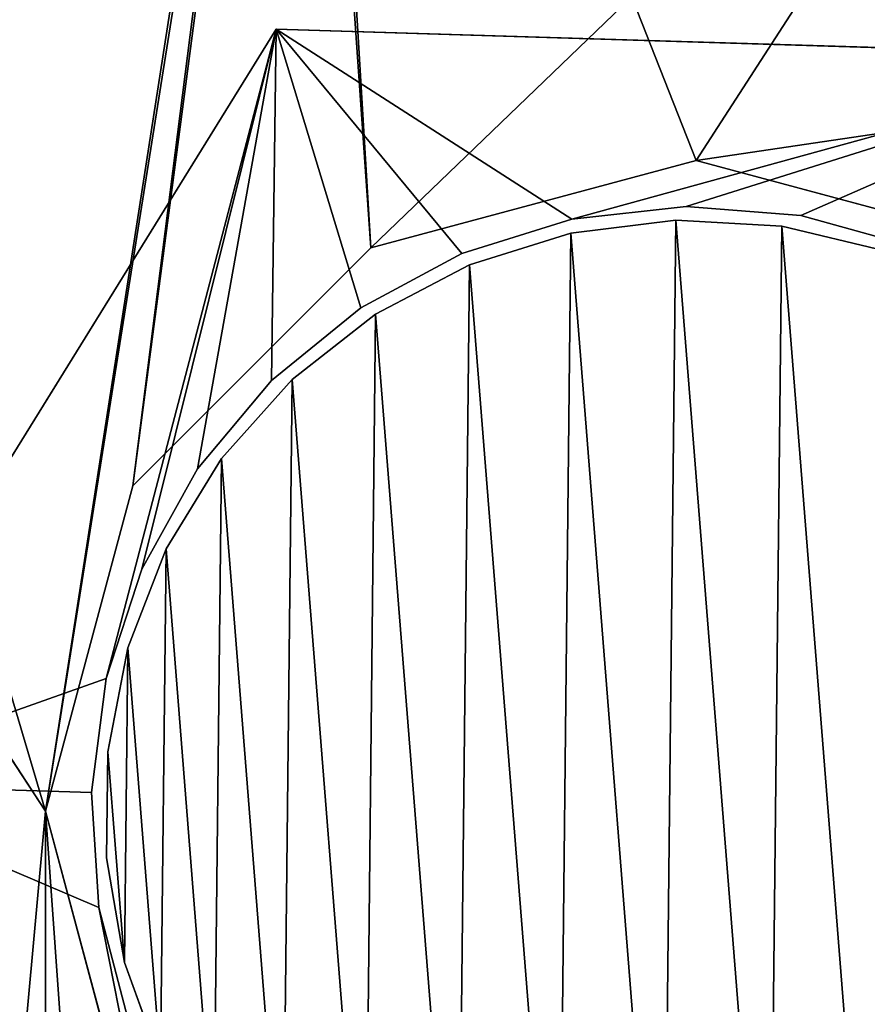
# Model space of a CAD drawing. Extents: x 1 to 151, y 1 to 151.
# Tile 612 of 621: x 102.03 to 109.2, y 129.54 to 137.87. Entities that reach past the tile are written whole.
import ezdxf

# ---------------------------------------------------------------- set-up
doc = ezdxf.new("R2010")
doc.units = 0
doc.header["$LTSCALE"] = 25.4
doc.layers.get('0').update_dxf_attribs({"color": 13, "linetype": 'CONTINUOUS'})

# ---------------------------------------------------------------- blocks, each defined once
blk = doc.blocks.new('MONTERREY-LED-9507_STL_1')
at = {"color": 9}
for p, q in [((104.1987, 137.7864, 18.5), (100.2468, 131.4055, 18.5)), ((100.2468, 131.4055, 15.5), (104.1987, 137.7864, 15.5)), ((104.1987, 137.7864, 18.5), (100.2468, 131.4055, 18.5)), ((100.2468, 131.4055, 15.5), (104.1987, 137.7864, 15.5)), ((111.7006, 137.5544, 18.5), (104.1987, 137.7864, 18.5)), ((104.1987, 137.7864, 15.5), (111.7006, 137.5544, 15.5)), ((111.7006, 137.5544, 18.5), (104.1987, 137.7864, 18.5)), ((104.1987, 137.7864, 15.5), (111.7006, 137.5544, 15.5)), ((104.1987, 137.7864, 15.5), (104.1987, 137.7864, 18.5)), ((104.1987, 137.7864, 15.5), (104.1987, 137.7864, 18.5)), ((106.6974, 136.1777, 18.5), (107.6634, 136.2863, 18.5)), ((107.6634, 136.2863, 15.5), (106.6974, 136.1777, 15.5)), ((107.6634, 136.2863, 15.5), (106.6974, 136.1777, 15.5)), ((106.6974, 136.1777, 18.5), (107.6634, 136.2863, 18.5)), ((107.6634, 136.2863, 18.5), (108.6326, 136.2101, 18.5)), ((108.6326, 136.2101, 15.5), (107.6634, 136.2863, 15.5)), ((107.6634, 136.2863, 15.5), (107.6634, 136.2863, 18.5)), ((107.6634, 136.2863, 15.5), (107.6634, 136.2863, 18.5)), ((108.6326, 136.2101, 15.5), (107.6634, 136.2863, 15.5)), ((107.6634, 136.2863, 18.5), (108.6326, 136.2101, 18.5)), ((105.7693, 135.8883, 18.5), (106.6974, 136.1777, 18.5)), ((106.6974, 136.1777, 15.5), (105.7693, 135.8883, 15.5)), ((106.6974, 136.1777, 15.5), (105.7693, 135.8883, 15.5)), ((105.7693, 135.8883, 18.5), (106.6974, 136.1777, 18.5)), ((106.6974, 136.1777, 15.5), (106.6974, 136.1777, 18.5)), ((106.6974, 136.1777, 15.5), (106.6974, 136.1777, 18.5)), ((108.6326, 136.2101, 18.5), (109.5698, 135.9518, 18.5)), ((109.5698, 135.9518, 15.5), (108.6326, 136.2101, 15.5)), ((108.6326, 136.2101, 15.5), (108.6326, 136.2101, 18.5)), ((108.6326, 136.2101, 15.5), (108.6326, 136.2101, 18.5)), ((109.5698, 135.9518, 15.5), (108.6326, 136.2101, 15.5)), ((108.6326, 136.2101, 18.5), (109.5698, 135.9518, 18.5)), ((106.6885, 136.0598, 19.0086), (107.578, 136.1706, 19.0086)), ((107.578, 136.1706, 9.0086), (106.6885, 136.0598, 9.0086)), ((106.6885, 136.0598, 19.0086), (107.578, 136.1706, 19.0086)), ((107.578, 136.1706, 9.0086), (106.6885, 136.0598, 9.0086)), ((107.578, 136.1706, 19.0086), (107.578, 136.1706, 9.0086)), ((107.578, 136.1706, 19.0086), (108.473, 136.1208, 19.0086)), ((108.473, 136.1208, 9.0086), (107.578, 136.1706, 9.0086)), ((107.578, 136.1706, 19.0086), (107.578, 136.1706, 9.0086)), ((107.578, 136.1706, 19.0086), (108.473, 136.1208, 19.0086)), ((108.473, 136.1208, 9.0086), (107.578, 136.1706, 9.0086)), ((108.473, 136.1208, 19.0086), (108.473, 136.1208, 9.0086)), ((108.473, 136.1208, 19.0086), (109.3448, 135.9119, 19.0086)), ((109.3448, 135.9119, 9.0086), (108.473, 136.1208, 9.0086)), ((108.473, 136.1208, 19.0086), (108.473, 136.1208, 9.0086)), ((108.473, 136.1208, 19.0086), (109.3448, 135.9119, 19.0086)), ((109.3448, 135.9119, 9.0086), (108.473, 136.1208, 9.0086)), ((105.8331, 135.7919, 19.0086), (106.6885, 136.0598, 19.0086)), ((106.6885, 136.0598, 9.0086), (105.8331, 135.7919, 9.0086)), ((105.8331, 135.7919, 19.0086), (106.6885, 136.0598, 19.0086)), ((106.6885, 136.0598, 9.0086), (105.8331, 135.7919, 9.0086)), ((106.6885, 136.0598, 19.0086), (106.6885, 136.0598, 9.0086)), ((106.6885, 136.0598, 19.0086), (106.6885, 136.0598, 9.0086)), ((104.9128, 135.4285, 18.5), (105.7693, 135.8883, 18.5)), ((105.7693, 135.8883, 15.5), (104.9128, 135.4285, 15.5)), ((105.7693, 135.8883, 15.5), (104.9128, 135.4285, 15.5)), ((104.9128, 135.4285, 18.5), (105.7693, 135.8883, 18.5)), ((105.7693, 135.8883, 15.5), (105.7693, 135.8883, 18.5)), ((105.7693, 135.8883, 15.5), (105.7693, 135.8883, 18.5)), ((105.0392, 135.3757, 19.0086), (105.8331, 135.7919, 19.0086)), ((105.8331, 135.7919, 9.0086), (105.0392, 135.3757, 9.0086)), ((105.0392, 135.3757, 19.0086), (105.8331, 135.7919, 19.0086)), ((105.8331, 135.7919, 9.0086), (105.0392, 135.3757, 9.0086)), ((105.8331, 135.7919, 19.0086), (105.8331, 135.7919, 9.0086)), ((105.8331, 135.7919, 19.0086), (105.8331, 135.7919, 9.0086)), ((104.1588, 134.8149, 18.5), (104.9128, 135.4285, 18.5)), ((104.9128, 135.4285, 15.5), (104.1588, 134.8149, 15.5)), ((104.9128, 135.4285, 15.5), (104.1588, 134.8149, 15.5)), ((104.1588, 134.8149, 18.5), (104.9128, 135.4285, 18.5)), ((104.9128, 135.4285, 15.5), (104.9128, 135.4285, 18.5)), ((104.9128, 135.4285, 15.5), (104.9128, 135.4285, 18.5)), ((104.3324, 134.8243, 19.0086), (105.0392, 135.3757, 19.0086)), ((105.0392, 135.3757, 9.0086), (104.3324, 134.8243, 9.0086)), ((104.3324, 134.8243, 19.0086), (105.0392, 135.3757, 19.0086)), ((105.0392, 135.3757, 9.0086), (104.3324, 134.8243, 9.0086)), ((105.0392, 135.3757, 19.0086), (105.0392, 135.3757, 9.0086)), ((105.0392, 135.3757, 19.0086), (105.0392, 135.3757, 9.0086)), ((103.5345, 134.0697, 18.5), (104.1588, 134.8149, 18.5)), ((104.1588, 134.8149, 15.5), (103.5345, 134.0697, 15.5)), ((104.1588, 134.8149, 15.5), (103.5345, 134.0697, 15.5)), ((103.5345, 134.0697, 18.5), (104.1588, 134.8149, 18.5)), ((103.7354, 134.1556, 19.0086), (104.3324, 134.8243, 19.0086)), ((104.3324, 134.8243, 9.0086), (103.7354, 134.1556, 9.0086)), ((103.7354, 134.1556, 19.0086), (104.3324, 134.8243, 19.0086)), ((104.3324, 134.8243, 9.0086), (103.7354, 134.1556, 9.0086)), ((104.1588, 134.8149, 15.5), (104.1588, 134.8149, 18.5)), ((104.1588, 134.8149, 15.5), (104.1588, 134.8149, 18.5)), ((104.3324, 134.8243, 19.0086), (104.3324, 134.8243, 9.0086)), ((104.3324, 134.8243, 19.0086), (104.3324, 134.8243, 9.0086)), ((103.2674, 133.3911, 19.0086), (103.7354, 134.1556, 19.0086)), ((103.7354, 134.1556, 9.0086), (103.2674, 133.3911, 9.0086)), ((103.2674, 133.3911, 19.0086), (103.7354, 134.1556, 19.0086)), ((103.7354, 134.1556, 9.0086), (103.2674, 133.3911, 9.0086)), ((103.7354, 134.1556, 19.0086), (103.7354, 134.1556, 9.0086)), ((103.7354, 134.1556, 19.0086), (103.7354, 134.1556, 9.0086)), ((103.0626, 133.2198, 18.5), (103.5345, 134.0697, 18.5)), ((103.5345, 134.0697, 15.5), (103.0626, 133.2198, 15.5)), ((103.5345, 134.0697, 15.5), (103.0626, 133.2198, 15.5)), ((103.0626, 133.2198, 18.5), (103.5345, 134.0697, 18.5)), ((103.5345, 134.0697, 15.5), (103.5345, 134.0697, 18.5)), ((103.5345, 134.0697, 15.5), (103.5345, 134.0697, 18.5)), ((102.9435, 132.5553, 19.0086), (103.2674, 133.3911, 19.0086)), ((103.2674, 133.3911, 9.0086), (102.9435, 132.5553, 9.0086)), ((102.9435, 132.5553, 19.0086), (103.2674, 133.3911, 19.0086)), ((103.2674, 133.3911, 9.0086), (102.9435, 132.5553, 9.0086)), ((103.2674, 133.3911, 19.0086), (103.2674, 133.3911, 9.0086)), ((103.2674, 133.3911, 19.0086), (103.2674, 133.3911, 9.0086)), ((102.76, 132.296, 18.5), (103.0626, 133.2198, 18.5)), ((103.0626, 133.2198, 15.5), (102.76, 132.296, 15.5)), ((103.0626, 133.2198, 15.5), (102.76, 132.296, 15.5)), ((102.76, 132.296, 18.5), (103.0626, 133.2198, 18.5)), ((103.0626, 133.2198, 15.5), (103.0626, 133.2198, 18.5)), ((103.0626, 133.2198, 15.5), (103.0626, 133.2198, 18.5)), ((102.774, 131.6751, 19.0086), (102.9435, 132.5553, 19.0086)), ((102.9435, 132.5553, 9.0086), (102.774, 131.6751, 9.0086)), ((102.774, 131.6751, 19.0086), (102.9435, 132.5553, 19.0086)), ((102.9435, 132.5553, 9.0086), (102.774, 131.6751, 9.0086)), ((102.9435, 132.5553, 19.0086), (102.9435, 132.5553, 9.0086)), ((102.9435, 132.5553, 19.0086), (102.9435, 132.5553, 9.0086)), ((102.6377, 131.3315, 18.5), (102.76, 132.296, 18.5)), ((102.76, 132.296, 15.5), (102.6377, 131.3315, 15.5)), ((102.76, 132.296, 15.5), (102.6377, 131.3315, 15.5)), ((102.6377, 131.3315, 18.5), (102.76, 132.296, 18.5)), ((102.76, 132.296, 15.5), (102.76, 132.296, 18.5)), ((102.76, 132.296, 15.5), (102.76, 132.296, 18.5)), ((102.7644, 130.7787, 19.0086), (102.774, 131.6751, 19.0086)), ((102.774, 131.6751, 9.0086), (102.7644, 130.7787, 9.0086)), ((102.7644, 130.7787, 19.0086), (102.774, 131.6751, 19.0086)), ((102.774, 131.6751, 9.0086), (102.7644, 130.7787, 9.0086)), ((102.774, 131.6751, 19.0086), (102.774, 131.6751, 9.0086)), ((102.774, 131.6751, 19.0086), (102.774, 131.6751, 9.0086)), ((102.7002, 130.3614, 18.5), (102.6377, 131.3315, 18.5)), ((102.6377, 131.3315, 15.5), (102.7002, 130.3614, 15.5)), ((102.6377, 131.3315, 18.5), (102.6377, 131.3315, 15.5)), ((102.6377, 131.3315, 15.5), (102.7002, 130.3614, 15.5)), ((102.6377, 131.3315, 18.5), (102.6377, 131.3315, 15.5)), ((102.7002, 130.3614, 18.5), (102.6377, 131.3315, 18.5)), ((102.915, 129.8951, 19.0086), (102.7644, 130.7787, 19.0086)), ((102.7644, 130.7787, 19.0086), (102.7644, 130.7787, 9.0086)), ((102.7644, 130.7787, 9.0086), (102.915, 129.8951, 9.0086)), ((102.7644, 130.7787, 19.0086), (102.7644, 130.7787, 9.0086)), ((102.915, 129.8951, 19.0086), (102.7644, 130.7787, 19.0086)), ((102.7644, 130.7787, 9.0086), (102.915, 129.8951, 9.0086)), ((102.9451, 129.4206, 18.5), (102.7002, 130.3614, 18.5)), ((102.7002, 130.3614, 15.5), (102.9451, 129.4206, 15.5)), ((102.7002, 130.3614, 15.5), (102.9451, 129.4206, 15.5)), ((102.7002, 130.3614, 15.5), (102.7002, 130.3614, 18.5)), ((102.9451, 129.4206, 18.5), (102.7002, 130.3614, 18.5)), ((102.7002, 130.3614, 15.5), (102.7002, 130.3614, 18.5)), ((103.2209, 129.0525, 19.0086), (102.915, 129.8951, 19.0086)), ((102.915, 129.8951, 19.0086), (102.915, 129.8951, 9.0086)), ((102.915, 129.8951, 9.0086), (103.2209, 129.0525, 9.0086)), ((102.915, 129.8951, 19.0086), (102.915, 129.8951, 9.0086)), ((103.2209, 129.0525, 19.0086), (102.915, 129.8951, 19.0086)), ((102.915, 129.8951, 9.0086), (103.2209, 129.0525, 9.0086))]:
    blk.add_line(p, q, dxfattribs=at)
at = {"color": 250}
for p, q in [((104.9988, 135.9366, 15.5), (107.7488, 136.6735, 15.5)), ((107.7488, 136.6735), (104.9988, 135.9366)), ((104.9988, 135.9366, 15.5), (107.7488, 136.6735, 15.5)), ((107.7488, 136.6735), (104.9988, 135.9366)), ((107.7488, 136.6735, 15.5), (110.4988, 135.9366, 15.5)), ((110.4988, 135.9366), (107.7488, 136.6735)), ((107.7488, 136.6735, 15.5), (110.4988, 135.9366, 15.5)), ((107.7488, 136.6735, 15.5), (107.7488, 136.6735)), ((110.4988, 135.9366), (107.7488, 136.6735)), ((107.7488, 136.6735, 15.5), (107.7488, 136.6735)), ((102.9856, 133.9235, 15.5), (104.9988, 135.9366, 15.5)), ((104.9988, 135.9366), (102.9856, 133.9235)), ((102.9856, 133.9235, 15.5), (104.9988, 135.9366, 15.5)), ((104.9988, 135.9366), (102.9856, 133.9235)), ((104.9988, 135.9366, 15.5), (104.9988, 135.9366)), ((104.9988, 135.9366, 15.5), (104.9988, 135.9366)), ((102.2488, 131.1735, 15.5), (102.9856, 133.9235, 15.5)), ((102.9856, 133.9235), (102.2488, 131.1735)), ((102.2488, 131.1735, 15.5), (102.9856, 133.9235, 15.5)), ((102.9856, 133.9235), (102.2488, 131.1735)), ((102.9856, 133.9235, 15.5), (102.9856, 133.9235)), ((102.9856, 133.9235, 15.5), (102.9856, 133.9235)), ((102.9856, 128.4235, 15.5), (102.2488, 131.1735, 15.5)), ((102.2488, 131.1735), (102.9856, 128.4235)), ((102.2488, 131.1735, 15.5), (102.2488, 131.1735)), ((102.2488, 131.1735, 15.5), (102.2488, 131.1735)), ((102.9856, 128.4235, 15.5), (102.2488, 131.1735, 15.5)), ((102.2488, 131.1735), (102.9856, 128.4235))]:
    blk.add_line(p, q, dxfattribs=at)
mesh = blk.add_polyface(dxfattribs=at)
corners = [(6.2525, 75.75), (6.459, 47.0487), (2.1911, 61.1182), (6.9893, 73), (13.3898, 34.0822), (9.0025, 70.9869), (11.7525, 70.25), (14.5025, 70.9869), (22.717, 22.717), (16.5156, 73), (17.2525, 75.75), (22.717, 128.783), (34.0822, 138.1102), (34.0822, 13.3898), (47.0487, 145.041), (47.0487, 6.459), (61.1182, 149.3089), (61.1182, 2.1911), (75.75, 150.75), (75.75, 0.75), (90.3818, 149.3089), (90.3818, 2.1911), (102.2488, 131.1735), (104.4513, 145.041), (102.9856, 133.9235), (104.9988, 135.9366), (107.7488, 136.6735), (117.4178, 138.1102), (110.4988, 135.9366), (112.5119, 133.9235), (113.2488, 131.1735), (113.2488, 20.3265), (102.2488, 20.3265), (104.4513, 6.459), (102.9856, 17.5765), (104.9988, 15.5634), (107.7488, 14.8265), (117.4178, 13.3898), (110.4988, 15.5634), (112.5119, 17.5765), (128.783, 128.783), (128.783, 22.717), (138.1102, 117.4178), (138.1102, 34.0822), (145.041, 104.4513), (145.041, 47.0487), (149.3089, 90.3818), (149.3089, 61.1182), (150.75, 75.75), (102.9856, 128.4235), (102.9856, 23.0765), (104.9988, 126.4104), (104.9988, 25.0896), (107.7488, 125.6735), (107.7488, 25.8265), (110.4988, 126.4104), (110.4988, 25.0896), (112.5119, 128.4235), (112.5119, 23.0765), (2.1911, 90.3818), (0.75, 75.75), (6.459, 104.4513), (6.9893, 78.5), (13.3898, 117.4178), (9.0025, 80.5131), (11.7525, 81.25), (14.5025, 80.5131), (16.5156, 78.5)]
mesh.append_faces([[corners[k] for k in face] for face in [(47, 46, 48), (59, 2, 60)]], dxfattribs={"vtx0": -1, "color": 250})
mesh.append_faces([[corners[k] for k in face] for face in [(1, 3, 4), (4, 7, 8), (8, 12, 13), (13, 14, 15), (15, 16, 17), (17, 18, 19), (19, 20, 21), (22, 23, 24), (24, 23, 25), (25, 23, 26), (26, 27, 28), (28, 27, 29), (29, 27, 30), (21, 32, 33), (33, 36, 37), (37, 40, 41), (41, 42, 43), (43, 44, 45), (45, 46, 47), (49, 32, 22), (32, 49, 50), (50, 51, 52), (52, 53, 54), (54, 55, 56), (56, 57, 58), (58, 30, 31), (0, 61, 62), (62, 63, 64), (64, 63, 65), (65, 63, 66), (66, 11, 67), (67, 11, 10)]], dxfattribs={"vtx0": -1, "vtx1": -1, "color": 250})
mesh.append_faces([[corners[k] for k in face] for face in [(8, 10, 11), (21, 20, 22), (30, 27, 31), (32, 21, 22), (37, 31, 27), (2, 61, 0)]], dxfattribs={"vtx0": -1, "vtx1": -1, "vtx2": -1, "color": 250})
mesh.append_faces([[corners[k] for k in face] for face in [(0, 1, 2), (1, 0, 3), (4, 3, 5), (4, 5, 6), (4, 6, 7), (8, 7, 9), (8, 9, 10), (8, 11, 12), (13, 12, 14), (15, 14, 16), (17, 16, 18), (19, 18, 20), (22, 20, 23), (26, 23, 27), (33, 32, 34), (33, 34, 35), (33, 35, 36), (37, 36, 38), (37, 38, 39), (37, 39, 31), (37, 27, 40), (41, 40, 42), (43, 42, 44), (45, 44, 46), (50, 49, 51), (52, 51, 53), (54, 53, 55), (56, 55, 57), (58, 57, 30), (2, 59, 61), (62, 61, 63), (66, 63, 11)]], dxfattribs={"vtx0": -1, "vtx2": -1, "color": 250})
mesh = blk.add_polyface(dxfattribs=at)
corners = [(1.3102, 68.4183, 15.5), (1.3102, 83.0817, 15.5), (0.95, 75.75, 15.5), (2.3873, 61.1572, 15.5), (2.3873, 90.3428, 15.5), (4.1709, 54.0367, 15.5), (4.1709, 97.4633, 15.5), (6.6438, 47.1253, 15.5), (6.2525, 75.75, 15.5), (6.9893, 73, 15.5), (9.7823, 40.4895, 15.5), (9.0025, 70.9869, 15.5), (11.7525, 70.25, 15.5), (13.5561, 34.1933, 15.5), (14.5025, 70.9869, 15.5), (17.9288, 28.2974, 15.5), (16.5156, 73, 15.5), (17.2525, 75.75, 15.5), (21.55, 75.75, 15.5), (22.8584, 128.6416, 15.5), (17.9288, 123.2026, 15.5), (21.9165, 82.0422, 15.5), (23.011, 88.2494, 15.5), (28.2974, 133.5712, 15.5), (24.8187, 94.2875, 15.5), (27.3151, 100.0749, 15.5), (30.4666, 105.5334, 15.5), (34.1933, 137.9439, 15.5), (34.2304, 110.5891, 15.5), (40.4895, 141.7177, 15.5), (38.5557, 115.1737, 15.5), (43.384, 119.2251, 15.5), (47.1253, 144.8562, 15.5), (48.65, 122.6886, 15.5), (54.0367, 147.3291, 15.5), (54.2825, 125.5173, 15.5), (61.1572, 149.1127, 15.5), (60.2053, 127.673, 15.5), (66.3383, 129.1266, 15.5), (68.4183, 150.1898, 15.5), (72.5985, 129.8583, 15.5), (75.75, 150.55, 15.5), (78.9015, 129.8583, 15.5), (83.0817, 150.1898, 15.5), (85.1617, 129.1266, 15.5), (90.3428, 149.1127, 15.5), (91.2947, 127.673, 15.5), (97.4633, 147.3291, 15.5), (97.2175, 125.5173, 15.5), (102.85, 122.6886, 15.5), (102.2488, 131.1735, 15.5), (102.9856, 128.4235, 15.5), (108.116, 119.2251, 15.5), (104.9988, 126.4104, 15.5), (107.7488, 125.6735, 15.5), (110.4988, 126.4104, 15.5), (112.9443, 115.1737, 15.5), (112.5119, 128.4235, 15.5), (113.2488, 131.1735, 15.5), (117.2696, 110.5891, 15.5), (104.3747, 6.6438, 15.5), (102.2488, 20.3265, 15.5), (97.4633, 4.1709, 15.5), (102.9856, 17.5765, 15.5), (104.9988, 15.5634, 15.5), (111.0105, 9.7823, 15.5), (107.7488, 14.8265, 15.5), (110.4988, 15.5634, 15.5), (112.5119, 17.5765, 15.5), (117.3067, 13.5561, 15.5), (113.2488, 20.3265, 15.5), (117.2696, 40.9109, 15.5), (121.0334, 45.9666, 15.5), (123.2026, 17.9288, 15.5), (124.1849, 51.4251, 15.5), (128.6416, 22.8584, 15.5), (126.6813, 57.2125, 15.5), (128.489, 63.2506, 15.5), (129.5835, 69.4578, 15.5), (133.5712, 28.2974, 15.5), (129.95, 75.75, 15.5), (104.3747, 144.8562, 15.5), (102.9856, 133.9235, 15.5), (104.9988, 135.9366, 15.5), (111.0105, 141.7177, 15.5), (107.7488, 136.6735, 15.5), (110.4988, 135.9366, 15.5), (112.5119, 133.9235, 15.5), (117.3067, 137.9439, 15.5), (121.0334, 105.5334, 15.5), (123.2026, 133.5712, 15.5), (124.1849, 100.0749, 15.5), (128.6416, 128.6416, 15.5), (126.6813, 94.2875, 15.5), (128.489, 88.2494, 15.5), (129.5835, 82.0422, 15.5), (133.5712, 123.2026, 15.5), (137.9439, 34.1933, 15.5), (137.9439, 117.3067, 15.5), (141.7177, 40.4895, 15.5), (141.7177, 111.0105, 15.5), (144.8562, 47.1253, 15.5), (144.8562, 104.3747, 15.5), (147.3291, 54.0367, 15.5), (147.3291, 97.4633, 15.5), (149.1127, 61.1572, 15.5), (149.1127, 90.3428, 15.5), (150.1898, 68.4183, 15.5), (150.1898, 83.0817, 15.5), (150.55, 75.75, 15.5), (6.6438, 104.3747, 15.5), (6.9893, 78.5, 15.5), (9.7823, 111.0105, 15.5), (9.0025, 80.5131, 15.5), (11.7525, 81.25, 15.5), (13.5561, 117.3067, 15.5), (14.5025, 80.5131, 15.5), (16.5156, 78.5, 15.5), (22.8584, 22.8584, 15.5), (21.9165, 69.4578, 15.5), (23.011, 63.2506, 15.5), (28.2974, 17.9288, 15.5), (24.8187, 57.2125, 15.5), (27.3151, 51.4251, 15.5), (30.4666, 45.9666, 15.5), (34.1933, 13.5561, 15.5), (34.2304, 40.9109, 15.5), (40.4895, 9.7823, 15.5), (38.5557, 36.3263, 15.5), (43.384, 32.2749, 15.5), (47.1253, 6.6438, 15.5), (48.65, 28.8114, 15.5), (54.0367, 4.1709, 15.5), (54.2825, 25.9827, 15.5), (61.1572, 2.3873, 15.5), (60.2053, 23.827, 15.5), (66.3383, 22.3734, 15.5), (68.4183, 1.3102, 15.5), (72.5985, 21.6417, 15.5), (75.75, 0.95, 15.5), (78.9015, 21.6417, 15.5), (83.0817, 1.3102, 15.5), (85.1617, 22.3734, 15.5), (90.3428, 2.3873, 15.5), (91.2947, 23.827, 15.5), (97.2175, 25.9827, 15.5), (102.85, 28.8114, 15.5), (102.9856, 23.0765, 15.5), (108.116, 32.2749, 15.5), (104.9988, 25.0896, 15.5), (107.7488, 25.8265, 15.5), (110.4988, 25.0896, 15.5), (112.9443, 36.3263, 15.5), (112.5119, 23.0765, 15.5)]
mesh.append_faces([[corners[k] for k in face] for face in [(0, 1, 2), (108, 107, 109)]], dxfattribs={"vtx0": -1, "color": 250})
mesh.append_faces([[corners[k] for k in face] for face in [(1, 3, 4), (4, 5, 6), (8, 7, 9), (9, 10, 11), (11, 10, 12), (12, 13, 14), (14, 15, 16), (16, 15, 17), (19, 22, 23), (23, 26, 27), (27, 28, 29), (29, 31, 32), (32, 33, 34), (34, 35, 36), (36, 38, 39), (39, 40, 41), (41, 42, 43), (43, 44, 45), (45, 46, 47), (50, 49, 51), (51, 52, 53), (53, 52, 54), (54, 52, 55), (55, 56, 57), (57, 56, 58), (60, 61, 62), (61, 60, 63), (63, 60, 64), (64, 65, 66), (66, 65, 67), (67, 65, 68), (68, 69, 70), (71, 69, 72), (72, 73, 74), (74, 75, 76), (76, 75, 77), (77, 75, 78), (78, 79, 80), (81, 83, 84), (84, 87, 88), (88, 89, 90), (90, 91, 92), (92, 95, 96), (96, 97, 98), (98, 99, 100), (100, 101, 102), (102, 103, 104), (104, 105, 106), (106, 107, 108), (110, 111, 112), (112, 114, 115), (115, 116, 20), (18, 118, 119), (119, 118, 120), (120, 121, 122), (122, 121, 123), (123, 121, 124), (124, 125, 126), (126, 127, 128), (128, 127, 129), (129, 130, 131), (131, 132, 133), (133, 134, 135), (135, 134, 136), (136, 137, 138), (138, 139, 140), (140, 141, 142), (142, 143, 144), (144, 62, 145), (145, 62, 146), (146, 147, 148), (148, 151, 152), (152, 70, 71)]], dxfattribs={"vtx0": -1, "vtx1": -1, "color": 250})
mesh.append_faces([[corners[k] for k in face] for face in [(6, 7, 8), (47, 49, 50), (70, 69, 71), (88, 58, 59), (96, 80, 79), (20, 17, 15), (20, 118, 18), (146, 62, 61)]], dxfattribs={"vtx0": -1, "vtx1": -1, "vtx2": -1, "color": 250})
mesh.append_faces([[corners[k] for k in face] for face in [(1, 0, 3), (4, 3, 5), (6, 5, 7), (9, 7, 10), (12, 10, 13), (14, 13, 15), (18, 19, 20), (19, 18, 21), (19, 21, 22), (23, 22, 24), (23, 24, 25), (23, 25, 26), (27, 26, 28), (29, 28, 30), (29, 30, 31), (32, 31, 33), (34, 33, 35), (36, 35, 37), (36, 37, 38), (39, 38, 40), (41, 40, 42), (43, 42, 44), (45, 44, 46), (47, 46, 48), (47, 48, 49), (51, 49, 52), (55, 52, 56), (58, 56, 59), (64, 60, 65), (68, 65, 69), (72, 69, 73), (74, 73, 75), (78, 75, 79), (50, 81, 47), (81, 50, 82), (81, 82, 83), (84, 83, 85), (84, 85, 86), (84, 86, 87), (88, 87, 58), (88, 59, 89), (90, 89, 91), (92, 91, 93), (92, 93, 94), (92, 94, 95), (96, 95, 80), (96, 79, 97), (98, 97, 99), (100, 99, 101), (102, 101, 103), (104, 103, 105), (106, 105, 107), (8, 110, 6), (110, 8, 111), (112, 111, 113), (112, 113, 114), (115, 114, 116), (20, 116, 117), (20, 117, 17), (20, 15, 118), (120, 118, 121), (124, 121, 125), (126, 125, 127), (129, 127, 130), (131, 130, 132), (133, 132, 134), (136, 134, 137), (138, 137, 139), (140, 139, 141), (142, 141, 143), (144, 143, 62), (146, 61, 147), (148, 147, 149), (148, 149, 150), (148, 150, 151), (152, 151, 153), (152, 153, 70)]], dxfattribs={"vtx0": -1, "vtx2": -1, "color": 250})
at = {"color": 9}
mesh = blk.add_polyface(dxfattribs=at)
corners = [(100.2468, 131.4055, 18.5), (102.7002, 130.3614, 18.5), (102.6377, 131.3315, 18.5), (103.7969, 124.7926, 18.5), (102.9451, 129.4206, 18.5), (103.3636, 128.5432, 18.5), (103.9407, 127.7608, 18.5), (104.6553, 127.1018, 18.5), (105.4818, 126.59, 18.5), (106.3902, 126.2438, 18.5), (111.2989, 124.5606, 18.5), (107.3477, 126.0758, 18.5), (108.3197, 126.092, 18.5), (109.2711, 126.2919, 18.5), (110.1674, 126.6682, 18.5), (110.9764, 127.2073, 18.5), (111.6686, 127.8898, 18.5), (115.2507, 130.9415, 18.5), (112.2192, 128.691, 18.5), (112.6083, 129.5819, 18.5), (112.8217, 130.5303, 18.5), (112.8598, 131.0155, 18.5), (102.76, 132.296, 18.5), (104.1987, 137.7864, 18.5), (103.0626, 133.2198, 18.5), (103.5345, 134.0697, 18.5), (104.1588, 134.8149, 18.5), (104.9128, 135.4285, 18.5), (105.7693, 135.8883, 18.5), (106.6974, 136.1777, 18.5), (111.7006, 137.5544, 18.5), (107.6634, 136.2863, 18.5), (108.6326, 136.2101, 18.5), (109.5698, 135.9518, 18.5), (110.4412, 135.5208, 18.5), (111.2152, 134.9327, 18.5), (111.864, 134.2087, 18.5), (112.3641, 133.3751, 18.5), (112.6973, 132.4618, 18.5), (112.8517, 131.502, 18.5)]
mesh.append_faces([[corners[k] for k in face] for face in [(1, 3, 4), (4, 3, 5), (5, 3, 6), (6, 3, 7), (7, 3, 8), (8, 3, 9), (9, 10, 11), (11, 10, 12), (12, 10, 13), (13, 10, 14), (14, 10, 15), (15, 10, 16), (16, 17, 18), (18, 17, 19), (19, 17, 20), (20, 17, 21), (0, 22, 23), (22, 0, 2), (23, 29, 30), (30, 36, 17)]], dxfattribs={"vtx0": -1, "vtx1": -1, "color": 9})
mesh.append_faces([[corners[k] for k in face] for face in [(0, 1, 2), (1, 0, 3), (9, 3, 10), (16, 10, 17), (23, 22, 24), (23, 24, 25), (23, 25, 26), (23, 26, 27), (23, 27, 28), (23, 28, 29), (30, 29, 31), (30, 31, 32), (30, 32, 33), (30, 33, 34), (30, 34, 35), (30, 35, 36), (17, 36, 37), (17, 37, 38), (17, 38, 39), (17, 39, 21)]], dxfattribs={"vtx0": -1, "vtx2": -1, "color": 9})
mesh = blk.add_polyface(dxfattribs=at)
corners = [(100.2468, 131.4055, 15.5), (102.76, 132.296, 15.5), (102.6377, 131.3315, 15.5), (104.1987, 137.7864, 15.5), (103.0626, 133.2198, 15.5), (103.5345, 134.0697, 15.5), (104.1588, 134.8149, 15.5), (104.9128, 135.4285, 15.5), (105.7693, 135.8883, 15.5), (106.6974, 136.1777, 15.5), (111.7006, 137.5544, 15.5), (107.6634, 136.2863, 15.5), (108.6326, 136.2101, 15.5), (109.5698, 135.9518, 15.5), (110.4412, 135.5208, 15.5), (111.2152, 134.9327, 15.5), (111.864, 134.2087, 15.5), (115.2507, 130.9415, 15.5), (112.3641, 133.3751, 15.5), (112.6973, 132.4618, 15.5), (112.8517, 131.502, 15.5), (112.8598, 131.0155, 15.5), (102.7002, 130.3614, 15.5), (103.7969, 124.7926, 15.5), (102.9451, 129.4206, 15.5), (103.3636, 128.5432, 15.5), (103.9407, 127.7608, 15.5), (104.6553, 127.1018, 15.5), (105.4818, 126.59, 15.5), (106.3902, 126.2438, 15.5), (111.2989, 124.5606, 15.5), (107.3477, 126.0758, 15.5), (108.3197, 126.092, 15.5), (109.2711, 126.2919, 15.5), (110.1674, 126.6682, 15.5), (110.9764, 127.2073, 15.5), (111.6686, 127.8898, 15.5), (112.2192, 128.691, 15.5), (112.6083, 129.5819, 15.5), (112.8217, 130.5303, 15.5)]
mesh.append_faces([[corners[k] for k in face] for face in [(1, 3, 4), (4, 3, 5), (5, 3, 6), (6, 3, 7), (7, 3, 8), (8, 3, 9), (9, 10, 11), (11, 10, 12), (12, 10, 13), (13, 10, 14), (14, 10, 15), (15, 10, 16), (16, 17, 18), (18, 17, 19), (19, 17, 20), (20, 17, 21), (0, 22, 23), (22, 0, 2), (23, 29, 30), (30, 36, 17)]], dxfattribs={"vtx0": -1, "vtx1": -1, "color": 9})
mesh.append_faces([[corners[k] for k in face] for face in [(0, 1, 2), (1, 0, 3), (9, 3, 10), (16, 10, 17), (23, 22, 24), (23, 24, 25), (23, 25, 26), (23, 26, 27), (23, 27, 28), (23, 28, 29), (30, 29, 31), (30, 31, 32), (30, 32, 33), (30, 33, 34), (30, 34, 35), (30, 35, 36), (17, 36, 37), (17, 37, 38), (17, 38, 39), (17, 39, 21)]], dxfattribs={"vtx0": -1, "vtx2": -1, "color": 9})
mesh = blk.add_polyface(dxfattribs=at)
corners = [(104.1987, 137.7864, 18.5), (100.2468, 131.4055, 15.5), (100.2468, 131.4055, 18.5), (104.1987, 137.7864, 15.5)]
mesh.append_faces([[corners[k] for k in face] for face in [(0, 1, 2), (1, 0, 3)]], dxfattribs={"vtx0": -1, "color": 9})
mesh = blk.add_polyface(dxfattribs=at)
corners = [(104.1987, 137.7864, 18.5), (111.7006, 137.5544, 15.5), (104.1987, 137.7864, 15.5), (111.7006, 137.5544, 18.5)]
mesh.append_faces([[corners[k] for k in face] for face in [(0, 1, 2), (1, 0, 3)]], dxfattribs={"vtx0": -1, "color": 9})
at = {"color": 250}
mesh = blk.add_polyface(dxfattribs=at)
corners = [(107.7488, 136.6735, 15.5), (104.9988, 135.9366), (107.7488, 136.6735), (104.9988, 135.9366, 15.5)]
mesh.append_faces([[corners[k] for k in face] for face in [(0, 1, 2), (1, 0, 3)]], dxfattribs={"vtx0": -1, "color": 250})
mesh = blk.add_polyface(dxfattribs=at)
corners = [(110.4988, 135.9366, 15.5), (107.7488, 136.6735), (110.4988, 135.9366), (107.7488, 136.6735, 15.5)]
mesh.append_faces([[corners[k] for k in face] for face in [(0, 1, 2), (1, 0, 3)]], dxfattribs={"vtx0": -1, "color": 250})
at = {"color": 9}
mesh = blk.add_polyface(dxfattribs=at)
corners = [(107.6634, 136.2863, 18.5), (106.6974, 136.1777, 15.5), (107.6634, 136.2863, 15.5), (106.6974, 136.1777, 18.5)]
mesh.append_faces([[corners[k] for k in face] for face in [(0, 1, 2), (1, 0, 3)]], dxfattribs={"vtx0": -1, "color": 9})
mesh = blk.add_polyface(dxfattribs=at)
corners = [(108.6326, 136.2101, 18.5), (107.6634, 136.2863, 15.5), (108.6326, 136.2101, 15.5), (107.6634, 136.2863, 18.5)]
mesh.append_faces([[corners[k] for k in face] for face in [(0, 1, 2), (1, 0, 3)]], dxfattribs={"vtx0": -1, "color": 9})
mesh = blk.add_polyface(dxfattribs=at)
corners = [(106.6974, 136.1777, 18.5), (105.7693, 135.8883, 15.5), (106.6974, 136.1777, 15.5), (105.7693, 135.8883, 18.5)]
mesh.append_faces([[corners[k] for k in face] for face in [(0, 1, 2), (1, 0, 3)]], dxfattribs={"vtx0": -1, "color": 9})
mesh = blk.add_polyface(dxfattribs=at)
corners = [(109.5698, 135.9518, 18.5), (108.6326, 136.2101, 15.5), (109.5698, 135.9518, 15.5), (108.6326, 136.2101, 18.5)]
mesh.append_faces([[corners[k] for k in face] for face in [(0, 1, 2), (1, 0, 3)]], dxfattribs={"vtx0": -1, "color": 9})
mesh = blk.add_polyface(dxfattribs=at)
corners = [(102.915, 129.8951, 19.0086), (102.774, 131.6751, 19.0086), (102.7644, 130.7787, 19.0086), (102.9435, 132.5553, 19.0086), (103.2209, 129.0525, 19.0086), (103.2674, 133.3911, 19.0086), (103.6724, 128.2781, 19.0086), (103.7354, 134.1556, 19.0086), (104.2549, 127.5968, 19.0086), (104.3324, 134.8243, 19.0086), (104.9497, 127.0304, 19.0086), (105.0392, 135.3757, 19.0086), (105.7345, 126.5972, 19.0086), (105.8331, 135.7919, 19.0086), (106.584, 126.3111, 19.0086), (106.6885, 136.0598, 19.0086), (107.4709, 126.1812, 19.0086), (107.578, 136.1706, 19.0086), (108.3668, 126.2118, 19.0086), (108.473, 136.1208, 19.0086), (109.2428, 126.4019, 19.0086), (109.3448, 135.9119, 19.0086), (110.0708, 126.7454, 19.0086), (110.1652, 135.5508, 19.0086), (110.8241, 127.2311, 19.0086), (110.908, 135.049, 19.0086), (111.4786, 127.8436, 19.0086), (111.5492, 134.4226, 19.0086), (112.0133, 128.5631, 19.0086), (112.0683, 133.6918, 19.0086), (112.4108, 129.3665, 19.0086), (112.4485, 132.8801, 19.0086), (112.6586, 130.228, 19.0086), (112.6777, 132.0135, 19.0086), (112.7236, 130.6719, 19.0086), (112.7485, 131.1199, 19.0086)]
mesh.append_faces([[corners[k] for k in face] for face in [(0, 1, 2), (33, 34, 35)]], dxfattribs={"vtx0": -1, "color": 9})
mesh.append_faces([[corners[k] for k in face] for face in [(1, 0, 3), (3, 4, 5), (5, 6, 7), (7, 8, 9), (9, 10, 11), (11, 12, 13), (13, 14, 15), (15, 16, 17), (17, 18, 19), (19, 20, 21), (21, 22, 23), (23, 24, 25), (25, 26, 27), (27, 28, 29), (29, 30, 31), (31, 32, 33)]], dxfattribs={"vtx0": -1, "vtx1": -1, "color": 9})
mesh.append_faces([[corners[k] for k in face] for face in [(3, 0, 4), (5, 4, 6), (7, 6, 8), (9, 8, 10), (11, 10, 12), (13, 12, 14), (15, 14, 16), (17, 16, 18), (19, 18, 20), (21, 20, 22), (23, 22, 24), (25, 24, 26), (27, 26, 28), (29, 28, 30), (31, 30, 32), (33, 32, 34)]], dxfattribs={"vtx0": -1, "vtx2": -1, "color": 9})
mesh = blk.add_polyface(dxfattribs=at)
corners = [(102.774, 131.6751, 9.0086), (102.915, 129.8951, 9.0086), (102.7644, 130.7787, 9.0086), (102.9435, 132.5553, 9.0086), (103.2209, 129.0525, 9.0086), (103.2674, 133.3911, 9.0086), (103.6724, 128.2781, 9.0086), (103.7354, 134.1556, 9.0086), (104.2549, 127.5968, 9.0086), (104.3324, 134.8243, 9.0086), (104.9497, 127.0304, 9.0086), (105.0392, 135.3757, 9.0086), (105.7345, 126.5972, 9.0086), (105.8331, 135.7919, 9.0086), (106.584, 126.3111, 9.0086), (106.6885, 136.0598, 9.0086), (107.4709, 126.1812, 9.0086), (107.578, 136.1706, 9.0086), (108.3668, 126.2118, 9.0086), (108.473, 136.1208, 9.0086), (109.2428, 126.4019, 9.0086), (109.3448, 135.9119, 9.0086), (110.0708, 126.7454, 9.0086), (110.1652, 135.5508, 9.0086), (110.8241, 127.2311, 9.0086), (110.908, 135.049, 9.0086), (111.4786, 127.8436, 9.0086), (111.5492, 134.4226, 9.0086), (112.0133, 128.5631, 9.0086), (112.0683, 133.6918, 9.0086), (112.4108, 129.3665, 9.0086), (112.4485, 132.8801, 9.0086), (112.6586, 130.228, 9.0086), (112.6777, 132.0135, 9.0086), (112.7236, 130.6719, 9.0086), (112.7485, 131.1199, 9.0086)]
mesh.append_faces([[corners[k] for k in face] for face in [(0, 1, 2), (34, 33, 35)]], dxfattribs={"vtx0": -1, "color": 9})
mesh.append_faces([[corners[k] for k in face] for face in [(1, 3, 4), (4, 5, 6), (6, 7, 8), (8, 9, 10), (10, 11, 12), (12, 13, 14), (14, 15, 16), (16, 17, 18), (18, 19, 20), (20, 21, 22), (22, 23, 24), (24, 25, 26), (26, 27, 28), (28, 29, 30), (30, 31, 32), (32, 33, 34)]], dxfattribs={"vtx0": -1, "vtx1": -1, "color": 9})
mesh.append_faces([[corners[k] for k in face] for face in [(1, 0, 3), (4, 3, 5), (6, 5, 7), (8, 7, 9), (10, 9, 11), (12, 11, 13), (14, 13, 15), (16, 15, 17), (18, 17, 19), (20, 19, 21), (22, 21, 23), (24, 23, 25), (26, 25, 27), (28, 27, 29), (30, 29, 31), (32, 31, 33)]], dxfattribs={"vtx0": -1, "vtx2": -1, "color": 9})
mesh = blk.add_polyface(dxfattribs=at)
corners = [(106.6885, 136.0598, 19.0086), (107.578, 136.1706, 9.0086), (106.6885, 136.0598, 9.0086), (107.578, 136.1706, 19.0086)]
mesh.append_faces([[corners[k] for k in face] for face in [(0, 1, 2), (1, 0, 3)]], dxfattribs={"vtx0": -1, "color": 9})
mesh = blk.add_polyface(dxfattribs=at)
corners = [(107.578, 136.1706, 19.0086), (108.473, 136.1208, 9.0086), (107.578, 136.1706, 9.0086), (108.473, 136.1208, 19.0086)]
mesh.append_faces([[corners[k] for k in face] for face in [(0, 1, 2), (1, 0, 3)]], dxfattribs={"vtx0": -1, "color": 9})
mesh = blk.add_polyface(dxfattribs=at)
corners = [(108.473, 136.1208, 19.0086), (109.3448, 135.9119, 9.0086), (108.473, 136.1208, 9.0086), (109.3448, 135.9119, 19.0086)]
mesh.append_faces([[corners[k] for k in face] for face in [(0, 1, 2), (1, 0, 3)]], dxfattribs={"vtx0": -1, "color": 9})
mesh = blk.add_polyface(dxfattribs=at)
corners = [(105.8331, 135.7919, 19.0086), (106.6885, 136.0598, 9.0086), (105.8331, 135.7919, 9.0086), (106.6885, 136.0598, 19.0086)]
mesh.append_faces([[corners[k] for k in face] for face in [(0, 1, 2), (1, 0, 3)]], dxfattribs={"vtx0": -1, "color": 9})
at = {"color": 250}
mesh = blk.add_polyface(dxfattribs=at)
corners = [(104.9988, 135.9366), (102.9856, 133.9235, 15.5), (102.9856, 133.9235), (104.9988, 135.9366, 15.5)]
mesh.append_faces([[corners[k] for k in face] for face in [(0, 1, 2), (1, 0, 3)]], dxfattribs={"vtx0": -1, "color": 250})
at = {"color": 9}
mesh = blk.add_polyface(dxfattribs=at)
corners = [(105.7693, 135.8883, 18.5), (104.9128, 135.4285, 15.5), (105.7693, 135.8883, 15.5), (104.9128, 135.4285, 18.5)]
mesh.append_faces([[corners[k] for k in face] for face in [(0, 1, 2), (1, 0, 3)]], dxfattribs={"vtx0": -1, "color": 9})
mesh = blk.add_polyface(dxfattribs=at)
corners = [(105.0392, 135.3757, 19.0086), (105.8331, 135.7919, 9.0086), (105.0392, 135.3757, 9.0086), (105.8331, 135.7919, 19.0086)]
mesh.append_faces([[corners[k] for k in face] for face in [(0, 1, 2), (1, 0, 3)]], dxfattribs={"vtx0": -1, "color": 9})
mesh = blk.add_polyface(dxfattribs=at)
corners = [(104.9128, 135.4285, 18.5), (104.1588, 134.8149, 15.5), (104.9128, 135.4285, 15.5), (104.1588, 134.8149, 18.5)]
mesh.append_faces([[corners[k] for k in face] for face in [(0, 1, 2), (1, 0, 3)]], dxfattribs={"vtx0": -1, "color": 9})
mesh = blk.add_polyface(dxfattribs=at)
corners = [(104.3324, 134.8243, 19.0086), (105.0392, 135.3757, 9.0086), (104.3324, 134.8243, 9.0086), (105.0392, 135.3757, 19.0086)]
mesh.append_faces([[corners[k] for k in face] for face in [(0, 1, 2), (1, 0, 3)]], dxfattribs={"vtx0": -1, "color": 9})
mesh = blk.add_polyface(dxfattribs=at)
corners = [(104.1588, 134.8149, 15.5), (103.5345, 134.0697, 18.5), (103.5345, 134.0697, 15.5), (104.1588, 134.8149, 18.5)]
mesh.append_faces([[corners[k] for k in face] for face in [(0, 1, 2), (1, 0, 3)]], dxfattribs={"vtx0": -1, "color": 9})
mesh = blk.add_polyface(dxfattribs=at)
corners = [(104.3324, 134.8243, 19.0086), (103.7354, 134.1556, 9.0086), (103.7354, 134.1556, 19.0086), (104.3324, 134.8243, 9.0086)]
mesh.append_faces([[corners[k] for k in face] for face in [(0, 1, 2), (1, 0, 3)]], dxfattribs={"vtx0": -1, "color": 9})
mesh = blk.add_polyface(dxfattribs=at)
corners = [(103.7354, 134.1556, 19.0086), (103.2674, 133.3911, 9.0086), (103.2674, 133.3911, 19.0086), (103.7354, 134.1556, 9.0086)]
mesh.append_faces([[corners[k] for k in face] for face in [(0, 1, 2), (1, 0, 3)]], dxfattribs={"vtx0": -1, "color": 9})
mesh = blk.add_polyface(dxfattribs=at)
corners = [(103.5345, 134.0697, 15.5), (103.0626, 133.2198, 18.5), (103.0626, 133.2198, 15.5), (103.5345, 134.0697, 18.5)]
mesh.append_faces([[corners[k] for k in face] for face in [(0, 1, 2), (1, 0, 3)]], dxfattribs={"vtx0": -1, "color": 9})
at = {"color": 250}
mesh = blk.add_polyface(dxfattribs=at)
corners = [(102.9856, 133.9235), (102.2488, 131.1735, 15.5), (102.2488, 131.1735), (102.9856, 133.9235, 15.5)]
mesh.append_faces([[corners[k] for k in face] for face in [(0, 1, 2), (1, 0, 3)]], dxfattribs={"vtx0": -1, "color": 250})
at = {"color": 9}
mesh = blk.add_polyface(dxfattribs=at)
corners = [(103.2674, 133.3911, 19.0086), (102.9435, 132.5553, 9.0086), (102.9435, 132.5553, 19.0086), (103.2674, 133.3911, 9.0086)]
mesh.append_faces([[corners[k] for k in face] for face in [(0, 1, 2), (1, 0, 3)]], dxfattribs={"vtx0": -1, "color": 9})
mesh = blk.add_polyface(dxfattribs=at)
corners = [(103.0626, 133.2198, 15.5), (102.76, 132.296, 18.5), (102.76, 132.296, 15.5), (103.0626, 133.2198, 18.5)]
mesh.append_faces([[corners[k] for k in face] for face in [(0, 1, 2), (1, 0, 3)]], dxfattribs={"vtx0": -1, "color": 9})
mesh = blk.add_polyface(dxfattribs=at)
corners = [(102.9435, 132.5553, 19.0086), (102.774, 131.6751, 9.0086), (102.774, 131.6751, 19.0086), (102.9435, 132.5553, 9.0086)]
mesh.append_faces([[corners[k] for k in face] for face in [(0, 1, 2), (1, 0, 3)]], dxfattribs={"vtx0": -1, "color": 9})
mesh = blk.add_polyface(dxfattribs=at)
corners = [(102.76, 132.296, 15.5), (102.6377, 131.3315, 18.5), (102.6377, 131.3315, 15.5), (102.76, 132.296, 18.5)]
mesh.append_faces([[corners[k] for k in face] for face in [(0, 1, 2), (1, 0, 3)]], dxfattribs={"vtx0": -1, "color": 9})
mesh = blk.add_polyface(dxfattribs=at)
corners = [(102.774, 131.6751, 19.0086), (102.7644, 130.7787, 9.0086), (102.7644, 130.7787, 19.0086), (102.774, 131.6751, 9.0086)]
mesh.append_faces([[corners[k] for k in face] for face in [(0, 1, 2), (1, 0, 3)]], dxfattribs={"vtx0": -1, "color": 9})
mesh = blk.add_polyface(dxfattribs=at)
corners = [(100.2468, 131.4055, 18.5), (103.7969, 124.7926, 15.5), (103.7969, 124.7926, 18.5), (100.2468, 131.4055, 15.5)]
mesh.append_faces([[corners[k] for k in face] for face in [(0, 1, 2), (1, 0, 3)]], dxfattribs={"vtx0": -1, "color": 9})
mesh = blk.add_polyface(dxfattribs=at)
corners = [(102.6377, 131.3315, 15.5), (102.7002, 130.3614, 18.5), (102.7002, 130.3614, 15.5), (102.6377, 131.3315, 18.5)]
mesh.append_faces([[corners[k] for k in face] for face in [(0, 1, 2), (1, 0, 3)]], dxfattribs={"vtx0": -1, "color": 9})
at = {"color": 250}
mesh = blk.add_polyface(dxfattribs=at)
corners = [(102.2488, 131.1735), (102.9856, 128.4235, 15.5), (102.9856, 128.4235), (102.2488, 131.1735, 15.5)]
mesh.append_faces([[corners[k] for k in face] for face in [(0, 1, 2), (1, 0, 3)]], dxfattribs={"vtx0": -1, "color": 250})
at = {"color": 9}
mesh = blk.add_polyface(dxfattribs=at)
corners = [(102.7644, 130.7787, 19.0086), (102.915, 129.8951, 9.0086), (102.915, 129.8951, 19.0086), (102.7644, 130.7787, 9.0086)]
mesh.append_faces([[corners[k] for k in face] for face in [(0, 1, 2), (1, 0, 3)]], dxfattribs={"vtx0": -1, "color": 9})
mesh = blk.add_polyface(dxfattribs=at)
corners = [(102.7002, 130.3614, 15.5), (102.9451, 129.4206, 18.5), (102.9451, 129.4206, 15.5), (102.7002, 130.3614, 18.5)]
mesh.append_faces([[corners[k] for k in face] for face in [(0, 1, 2), (1, 0, 3)]], dxfattribs={"vtx0": -1, "color": 9})
mesh = blk.add_polyface(dxfattribs=at)
corners = [(102.915, 129.8951, 19.0086), (103.2209, 129.0525, 9.0086), (103.2209, 129.0525, 19.0086), (102.915, 129.8951, 9.0086)]
mesh.append_faces([[corners[k] for k in face] for face in [(0, 1, 2), (1, 0, 3)]], dxfattribs={"vtx0": -1, "color": 9})

msp = doc.modelspace()

# ---------------------------------------------------------------- block references
at = {"color": 0}
msp.add_blockref('MONTERREY-LED-9507_STL_1', (0, 0), dxfattribs=at)

doc.saveas('drawing.dxf')
